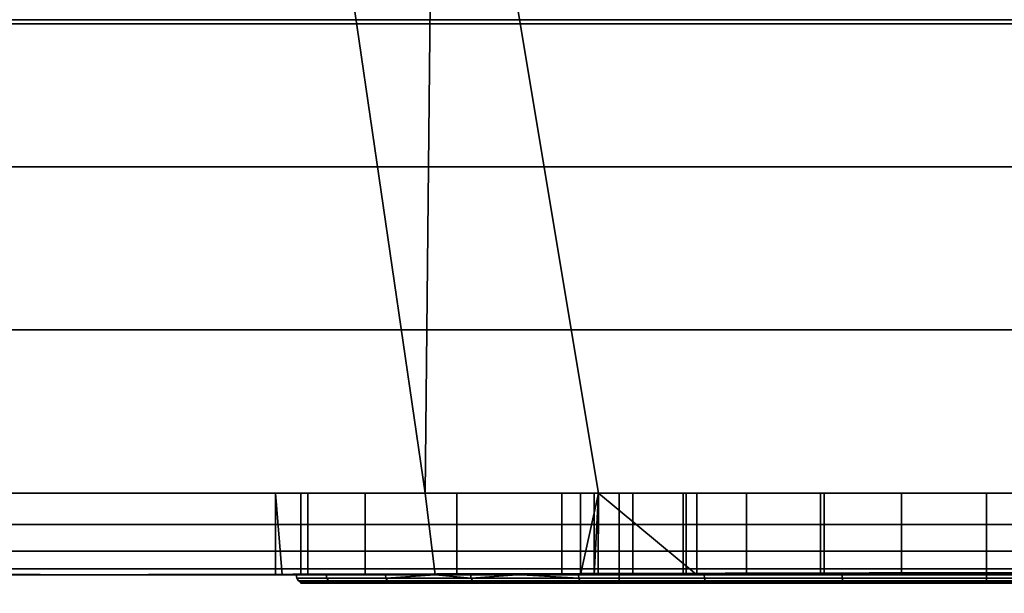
# Model space of a CAD drawing. Header units: millimetres. Extents: x -590 to 3690, y -120 to 127.
# Tile 293 of 656: x 1069 to 1081, y -38 to -31. Entities that reach past the tile are written whole.
import ezdxf

# ---------------------------------------------------------------- set-up
doc = ezdxf.new("R2010")
doc.units = ezdxf.units.MM
doc.layers.add('152', color=7, linetype='Continuous', true_color=0xffffff)

# ---------------------------------------------------------------- blocks, each defined once
blk = doc.blocks.new('UG_SURFACE_081')
at = {"layer": '152', "color": 252, "linetype": 'Continuous', "lineweight": 35}
for points in [[(1068.975, -24, 1167.5), (1019, -24, 1167.5), (1019, -37, 1167.5), (1101, -37, 1167.5)], [(1101, -37, 1002.5), (1019, -37, 1002.5), (1019, -24, 1002.5), (1068.975, -24, 1002.5)], [(1101, -37, 1167.5), (1072.375, -24, 1167.5), (1068.975, -24, 1167.5)], [(1101, -37, 1002.5), (1068.975, -24, 1002.5), (1072.375, -24, 1002.5)], [(1101, -37, 1167.5), (1074.25, -24, 1167.5), (1072.375, -24, 1167.5)], [(1101, -37, 1002.5), (1072.375, -24, 1002.5), (1074.25, -24, 1002.5)], [(1101, -37, 1167.5), (1087.75, -24, 1167.5), (1074.25, -24, 1167.5)], [(1101, -37, 1002.5), (1074.25, -24, 1002.5), (1087.75, -24, 1002.5)], [(1068.975, -37, 1003.5), (1074.125, -37, 1003.5), (1072.375, -25, 1003.5), (1068.975, -25, 1003.5)], [(1074.125, -37, 1166.5), (1068.975, -37, 1166.5), (1068.975, -25, 1166.5), (1072.375, -25, 1166.5)], [(1074.125, -37, 1003.5), (1074.25, -25, 1003.5), (1072.375, -25, 1003.5)], [(1072.375, -25, 1166.5), (1074.25, -25, 1166.5), (1074.125, -37, 1166.5)], [(1074.25, -25, 1003.5), (1074.125, -37, 1003.5), (1076.25, -37, 1003.5)], [(1074.25, -25, 1166.5), (1076.25, -37, 1166.5), (1074.125, -37, 1166.5)], [(1076.25, -37, 1003.5), (1085.75, -37, 1003.5), (1087.75, -25, 1003.5), (1074.25, -25, 1003.5)], [(1074.25, -25, 1166.5), (1087.75, -25, 1166.5), (1085.75, -37, 1166.5), (1076.25, -37, 1166.5)], [(1101, -37, 1167.5), (1019, -37, 1167.5), (1019, -37.383, 1167.424), (1100.968, -37.383, 1167.424)], [(1100.968, -37.383, 1002.576), (1019, -37.383, 1002.576), (1019, -37, 1002.5), (1101, -37, 1002.5)], [(1068.975, -37, 1033.975), (1068.975, -37, 1093.25), (1074.125, -37, 1093.25), (1074.125, -37, 1037.205)], [(1074.125, -37, 1037.205), (1072.689, -37, 1034.737), (1068.975, -37, 1033.975)], [(1068.975, -37, 1013.575), (1068.975, -37, 1033.975), (1072.293, -37, 1031.132), (1073.393, -37, 1027.676)], [(1068.975, -37, 1033.975), (1072.605, -37, 1033.975), (1072.293, -37, 1031.132)], [(1073.393, -37, 1027.676), (1074.125, -37, 1026.851), (1074.125, -37, 1013.575), (1068.975, -37, 1013.575)], [(1072.689, -37, 1034.737), (1072.605, -37, 1033.975), (1068.975, -37, 1033.975)], [(1074.125, -37, 1166.5), (1074.125, -37, 1126.75), (1068.975, -37, 1126.75), (1068.975, -37, 1166.5)], [(1074.125, -37, 1126.75), (1074.125, -37, 1108.1), (1068.975, -37, 1108.1), (1068.975, -37, 1126.75)], [(1074.125, -37, 1108.1), (1074.125, -37, 1099.9), (1068.975, -37, 1099.9), (1068.975, -37, 1108.1)], [(1074.125, -37, 1099.9), (1074.125, -37, 1093.25), (1068.975, -37, 1093.25), (1068.975, -37, 1099.9)], [(1074.125, -37, 1013.575), (1074.125, -37, 1003.5), (1068.975, -37, 1003.5), (1068.975, -37, 1013.575)], [(1072.293, -37, 1031.132), (1072.605, -37, 1033.975), (1072.605, -38, 1033.975), (1072.375, -38, 1031.877)], [(1072.293, -37, 1031.132), (1072.293, -38, 1031.132), (1072.375, -38, 1030.875)], [(1072.375, -38, 1030.875), (1073.393, -38, 1027.676), (1073.393, -37, 1027.676), (1072.293, -37, 1031.132)], [(1072.375, -38, 1031.877), (1072.293, -38, 1031.132), (1072.293, -37, 1031.132)], [(1072.605, -37, 1033.975), (1072.689, -37, 1034.737), (1072.689, -38, 1034.737), (1072.605, -38, 1033.975)], [(1074.25, -38, 1037.42), (1072.689, -38, 1034.737), (1072.689, -37, 1034.737), (1074.125, -37, 1037.205)], [(1074.125, -37, 1026.851), (1073.393, -37, 1027.676), (1073.393, -38, 1027.676), (1074.25, -38, 1026.71)], [(1074.125, -37, 1037.205), (1074.513, -37, 1037.872), (1074.513, -38, 1037.872), (1074.25, -38, 1037.42)], [(1074.25, -38, 1026.71), (1075.8, -38, 1024.963), (1075.8, -37, 1024.963), (1074.125, -37, 1026.851)], [(1074.125, -37, 1126.75), (1074.125, -37, 1166.5), (1076.027, -37, 1150.523), (1076.245, -37, 1148.455)], [(1074.125, -37, 1166.5), (1076.25, -37, 1166.5), (1076.25, -37, 1151.208), (1076.027, -37, 1150.523)], [(1074.125, -37, 1037.205), (1074.125, -37, 1093.25), (1076.027, -37, 1082.523), (1076.245, -37, 1080.455)], [(1074.125, -37, 1093.25), (1076.25, -37, 1093.25), (1076.25, -37, 1083.208), (1076.027, -37, 1082.523)], [(1074.125, -37, 1013.575), (1075.8, -37, 1013.575), (1075.8, -37, 1012.55)], [(1075.8, -37, 1012.55), (1076.196, -37, 1010.56), (1074.125, -37, 1003.5), (1074.125, -37, 1013.575)], [(1076.196, -37, 1010.56), (1076.25, -37, 1010.479), (1076.25, -37, 1003.5), (1074.125, -37, 1003.5)], [(1075.8, -37, 1013.575), (1074.125, -37, 1013.575), (1074.125, -37, 1026.851), (1075.8, -37, 1024.963)], [(1074.513, -37, 1037.872), (1074.125, -37, 1037.205), (1076.245, -37, 1080.455)], [(1076.245, -37, 1148.455), (1076.25, -37, 1148.446), (1076.25, -37, 1126.75), (1074.125, -37, 1126.75)], [(1076.25, -37, 1126.75), (1076.25, -37, 1108.1), (1074.125, -37, 1108.1), (1074.125, -37, 1126.75)], [(1076.25, -37, 1108.1), (1076.25, -37, 1099.9), (1074.125, -37, 1099.9), (1074.125, -37, 1108.1)], [(1076.25, -37, 1099.9), (1076.25, -37, 1093.25), (1074.125, -37, 1093.25), (1074.125, -37, 1099.9)], [(1077.452, -38, 1039.998), (1074.513, -38, 1037.872), (1074.513, -37, 1037.872), (1076.25, -37, 1039.129)], [(1076.245, -37, 1080.455), (1076.25, -37, 1080.446), (1076.25, -37, 1039.129), (1074.513, -37, 1037.872)], [(1075.8, -37, 1012.55), (1075.8, -38, 1012.55), (1076.196, -38, 1010.56), (1076.196, -37, 1010.56)], [(1075.8, -38, 1013.575), (1075.8, -38, 1012.55), (1075.8, -37, 1012.55), (1075.8, -37, 1013.575)], [(1075.8, -37, 1013.575), (1075.8, -37, 1024.963), (1075.8, -38, 1024.963), (1075.8, -38, 1013.575)], [(1076.027, -38, 1150.523), (1076.027, -37, 1150.523), (1076.25, -37, 1151.208)], [(1076.027, -37, 1150.523), (1076.027, -38, 1150.523), (1076.245, -38, 1148.455), (1076.245, -37, 1148.455)], [(1076.25, -37, 1151.208), (1076.67, -37, 1152.5), (1076.67, -38, 1152.5), (1076.027, -38, 1150.523)], [(1076.027, -38, 1082.523), (1076.027, -37, 1082.523), (1076.25, -37, 1083.208)], [(1076.027, -37, 1082.523), (1076.027, -38, 1082.523), (1076.245, -38, 1080.455), (1076.245, -37, 1080.455)], [(1076.25, -37, 1083.208), (1076.67, -37, 1084.5), (1076.67, -38, 1084.5), (1076.027, -38, 1082.523)], [(1076.196, -38, 1010.56), (1077.323, -38, 1008.873), (1077.323, -37, 1008.873), (1076.25, -37, 1010.479)], [(1076.25, -37, 1010.479), (1076.196, -37, 1010.56), (1076.196, -38, 1010.56)], [(1076.245, -38, 1148.455), (1077.284, -38, 1146.654), (1077.284, -37, 1146.654), (1076.25, -37, 1148.446)], [(1076.25, -37, 1148.446), (1076.245, -37, 1148.455), (1076.245, -38, 1148.455)], [(1076.245, -38, 1080.455), (1077.284, -38, 1078.654), (1077.284, -37, 1078.654), (1076.25, -37, 1080.446)], [(1076.25, -37, 1080.446), (1076.245, -37, 1080.455), (1076.245, -38, 1080.455)], [(1076.25, -37, 1039.129), (1077.452, -37, 1039.998), (1077.452, -38, 1039.998)], [(1081, -37, 1087), (1079.96, -37, 1086.891), (1076.25, -37, 1093.25), (1085.75, -37, 1093.25)], [(1076.25, -37, 1093.25), (1078.061, -37, 1086.045), (1076.67, -37, 1084.5)], [(1079.96, -37, 1086.891), (1078.061, -37, 1086.045), (1076.25, -37, 1093.25)], [(1076.25, -37, 1126.75), (1078.966, -37, 1145.432), (1081, -37, 1145)], [(1076.25, -37, 1126.75), (1077.284, -37, 1146.654), (1078.966, -37, 1145.432)], [(1081, -37, 1145), (1083.034, -37, 1145.432), (1085.75, -37, 1126.75), (1076.25, -37, 1126.75)], [(1076.25, -37, 1126.75), (1076.25, -37, 1148.446), (1077.284, -37, 1146.654)], [(1081, -37, 1155), (1079.96, -37, 1154.891), (1076.25, -37, 1166.5), (1085.75, -37, 1166.5)], [(1076.25, -37, 1166.5), (1078.061, -37, 1154.045), (1076.67, -37, 1152.5)], [(1079.96, -37, 1154.891), (1078.061, -37, 1154.045), (1076.25, -37, 1166.5)], [(1077.452, -37, 1039.998), (1076.25, -37, 1039.129), (1078.966, -37, 1077.432)], [(1076.25, -37, 1039.129), (1077.284, -37, 1078.654), (1078.966, -37, 1077.432)], [(1076.25, -37, 1039.129), (1076.25, -37, 1080.446), (1077.284, -37, 1078.654)], [(1076.25, -37, 1003.5), (1077.323, -37, 1008.873), (1079.01, -37, 1007.746)], [(1076.25, -37, 1003.5), (1076.25, -37, 1010.479), (1077.323, -37, 1008.873)], [(1079.01, -37, 1007.746), (1081, -37, 1007.35), (1085.75, -37, 1003.5), (1076.25, -37, 1003.5)], [(1076.25, -37, 1126.75), (1085.75, -37, 1126.75), (1085.5, -37, 1108.5), (1076.5, -37, 1108.5)], [(1076.25, -37, 1093.25), (1076.25, -37, 1099.9), (1076.5, -37, 1099.9), (1076.5, -37, 1099.5)], [(1076.5, -37, 1099.5), (1085.5, -37, 1099.5), (1085.75, -37, 1093.25), (1076.25, -37, 1093.25)], [(1076.5, -37, 1099.9), (1076.25, -37, 1099.9), (1076.25, -37, 1108.1), (1076.5, -37, 1108.1)], [(1076.5, -37, 1108.5), (1076.5, -37, 1108.1), (1076.25, -37, 1108.1), (1076.25, -37, 1126.75)], [(1076.67, -37, 1152.5), (1076.25, -37, 1151.208), (1076.25, -37, 1166.5)], [(1076.67, -37, 1084.5), (1076.25, -37, 1083.208), (1076.25, -37, 1093.25)], [(1085.5, -37, 1099.5), (1076.5, -37, 1099.5), (1076.5, -38.1, 1099.5), (1085.5, -38.1, 1099.5)], [(1076.5, -38.1, 1108.5), (1076.5, -38.1, 1099.5), (1076.5, -37, 1099.9), (1076.5, -37, 1108.1)], [(1076.5, -38.1, 1099.5), (1076.5, -37, 1099.5), (1076.5, -37, 1099.9)], [(1076.5, -37, 1108.1), (1076.5, -37, 1108.5), (1076.5, -38.1, 1108.5)], [(1076.5, -37, 1108.5), (1085.5, -37, 1108.5), (1085.5, -38.1, 1108.5), (1076.5, -38.1, 1108.5)], [(1078.061, -37, 1154.045), (1078.061, -38, 1154.045), (1076.67, -38, 1152.5), (1076.67, -37, 1152.5)], [(1078.061, -37, 1086.045), (1078.061, -38, 1086.045), (1076.67, -38, 1084.5), (1076.67, -37, 1084.5)], [(1077.284, -37, 1146.654), (1077.284, -38, 1146.654), (1078.966, -38, 1145.432), (1078.966, -37, 1145.432)], [(1077.284, -37, 1078.654), (1077.284, -38, 1078.654), (1078.966, -38, 1077.432), (1078.966, -37, 1077.432)], [(1077.323, -37, 1008.873), (1077.323, -38, 1008.873), (1079.01, -38, 1007.746), (1079.01, -37, 1007.746)], [(1081, -37, 1040.75), (1081, -38, 1040.75), (1077.452, -38, 1039.998), (1077.452, -37, 1039.998)], [(1078.966, -37, 1077.432), (1081, -37, 1077), (1081, -37, 1040.75), (1077.452, -37, 1039.998)], [(1079.96, -37, 1154.891), (1079.96, -38, 1154.891), (1078.061, -38, 1154.045), (1078.061, -37, 1154.045)], [(1079.96, -37, 1086.891), (1079.96, -38, 1086.891), (1078.061, -38, 1086.045), (1078.061, -37, 1086.045)], [(1078.966, -37, 1145.432), (1078.966, -38, 1145.432), (1081, -38, 1145), (1081, -37, 1145)], [(1078.966, -37, 1077.432), (1078.966, -38, 1077.432), (1081, -38, 1077), (1081, -37, 1077)], [(1079.01, -37, 1007.746), (1079.01, -38, 1007.746), (1081, -38, 1007.35), (1081, -37, 1007.35)], [(1081, -38, 1155), (1079.96, -38, 1154.891), (1079.96, -37, 1154.891), (1081, -37, 1155)], [(1081, -38, 1087), (1079.96, -38, 1086.891), (1079.96, -37, 1086.891), (1081, -37, 1087)], [(1081, -37, 1007.35), (1081, -38, 1007.35), (1082.99, -38, 1007.746), (1082.99, -37, 1007.746)], [(1084.548, -37, 1039.998), (1084.548, -38, 1039.998), (1081, -38, 1040.75), (1081, -37, 1040.75)], [(1081, -37, 1155), (1082.04, -37, 1154.891), (1082.04, -38, 1154.891), (1081, -38, 1155)], [(1081, -37, 1145), (1081, -38, 1145), (1083.034, -38, 1145.432), (1083.034, -37, 1145.432)], [(1081, -37, 1087), (1082.04, -37, 1086.891), (1082.04, -38, 1086.891), (1081, -38, 1087)], [(1081, -37, 1077), (1081, -38, 1077), (1083.034, -38, 1077.432), (1083.034, -37, 1077.432)], [(1085.75, -37, 1093.25), (1082.04, -37, 1086.891), (1081, -37, 1087)], [(1085.75, -37, 1166.5), (1082.04, -37, 1154.891), (1081, -37, 1155)], [(1084.548, -37, 1039.998), (1081, -37, 1040.75), (1081, -37, 1077), (1083.034, -37, 1077.432)], [(1085.75, -37, 1003.5), (1081, -37, 1007.35), (1082.99, -37, 1007.746)], [(1100.968, -37.383, 1167.424), (1019, -37.383, 1167.424), (1019, -37.707, 1167.207), (1100.879, -37.707, 1167.207)], [(1100.879, -37.707, 1002.793), (1019, -37.707, 1002.793), (1019, -37.383, 1002.576), (1100.968, -37.383, 1002.576)], [(1100.879, -37.707, 1167.207), (1019, -37.707, 1167.207), (1019, -37.924, 1166.883), (1100.744, -37.924, 1166.883)], [(1100.744, -37.924, 1003.117), (1019, -37.924, 1003.117), (1019, -37.707, 1002.793), (1100.879, -37.707, 1002.793)], [(1100.744, -37.924, 1166.883), (1019, -37.924, 1166.883), (1019, -38, 1166.5), (1068.975, -38, 1166.5)], [(1019, -37.924, 1003.117), (1072.375, -38, 1003.5), (1068.975, -38, 1003.5)], [(1019, -37.924, 1003.117), (1100.744, -37.924, 1003.117), (1074.25, -38, 1003.5), (1072.375, -38, 1003.5)], [(1100.744, -37.924, 1166.883), (1068.975, -38, 1166.5), (1072.375, -38, 1166.5)], [(1100.744, -37.924, 1166.883), (1072.375, -38, 1166.5), (1074.25, -38, 1166.5)], [(1074.25, -38, 1166.5), (1087.75, -38, 1166.5), (1100.744, -37.924, 1166.883)], [(1100.744, -37.924, 1003.117), (1087.75, -38, 1003.5), (1074.25, -38, 1003.5)], [(1068.975, -38, 1033.975), (1068.975, -38, 1013.575), (1072.375, -38, 1013.575), (1072.375, -38, 1030.875)], [(1072.375, -38, 1030.875), (1072.293, -38, 1031.132), (1068.975, -38, 1033.975)], [(1072.293, -38, 1031.132), (1072.375, -38, 1031.877), (1072.375, -38, 1033.975), (1068.975, -38, 1033.975)], [(1068.975, -38, 1166.5), (1068.975, -38, 1128.75), (1072.375, -38, 1128.75), (1072.375, -38, 1166.5)], [(1068.975, -38, 1128.75), (1068.975, -38, 1110.1), (1072.375, -38, 1110.1), (1072.375, -38, 1128.75)], [(1068.975, -38, 1110.1), (1068.975, -38, 1097.9), (1072.375, -38, 1097.9), (1072.375, -38, 1110.1)], [(1068.975, -38, 1097.9), (1068.975, -38, 1091.25), (1072.375, -38, 1091.25), (1072.375, -38, 1097.9)], [(1068.975, -38, 1091.25), (1068.975, -38, 1033.975), (1072.375, -38, 1033.975), (1072.375, -38, 1091.25)], [(1068.975, -38, 1013.575), (1068.975, -38, 1003.5), (1072.375, -38, 1003.5), (1072.375, -38, 1013.575)], [(1072.375, -38, 1110.1), (1072.375, -38, 1097.9), (1072.547, -38, 1103.112)], [(1072.375, -38, 1097.9), (1073.639, -38, 1099.75), (1072.547, -38, 1103.112)], [(1072.547, -38, 1103.112), (1072.916, -38, 1106.627), (1072.375, -38, 1110.1)], [(1072.375, -38, 1097.9), (1074.25, -38, 1097.9), (1074.25, -38, 1099.071), (1073.639, -38, 1099.75)], [(1072.375, -38, 1013.575), (1074.25, -38, 1013.575), (1074.25, -38, 1026.71), (1073.393, -38, 1027.676)], [(1072.375, -38, 1091.25), (1072.375, -38, 1033.975), (1072.605, -38, 1033.975), (1072.689, -38, 1034.737)], [(1072.689, -38, 1034.737), (1074.25, -38, 1037.42), (1074.25, -38, 1091.25), (1072.375, -38, 1091.25)], [(1072.605, -38, 1033.975), (1072.375, -38, 1033.975), (1072.375, -38, 1031.877)], [(1073.393, -38, 1027.676), (1072.375, -38, 1030.875), (1072.375, -38, 1013.575)], [(1072.916, -38, 1106.627), (1074.25, -38, 1108.937), (1074.25, -38, 1110.1), (1072.375, -38, 1110.1)], [(1072.375, -38, 1166.5), (1072.375, -38, 1128.75), (1074.25, -38, 1128.75), (1074.25, -38, 1166.5)], [(1072.375, -38, 1128.75), (1072.375, -38, 1110.1), (1074.25, -38, 1110.1), (1074.25, -38, 1128.75)], [(1072.375, -38, 1097.9), (1072.375, -38, 1091.25), (1074.25, -38, 1091.25), (1074.25, -38, 1097.9)], [(1072.375, -38, 1013.575), (1072.375, -38, 1003.5), (1074.25, -38, 1003.5), (1074.25, -38, 1013.575)], [(1073.645, -38.038, 1099.754), (1072.554, -38.038, 1103.112), (1072.547, -38, 1103.112), (1073.639, -38, 1099.75)], [(1072.554, -38.038, 1103.112), (1072.923, -38.038, 1106.624), (1072.916, -38, 1106.627), (1072.547, -38, 1103.112)], [(1073.664, -38.071, 1099.765), (1072.576, -38.071, 1103.115), (1072.554, -38.038, 1103.112), (1073.645, -38.038, 1099.754)], [(1072.576, -38.071, 1103.115), (1072.944, -38.071, 1106.618), (1072.923, -38.038, 1106.624), (1072.554, -38.038, 1103.112)], [(1073.692, -38.092, 1099.781), (1072.608, -38.092, 1103.118), (1072.576, -38.071, 1103.115), (1073.664, -38.071, 1099.765)], [(1072.608, -38.092, 1103.118), (1072.975, -38.092, 1106.608), (1072.944, -38.071, 1106.618), (1072.576, -38.071, 1103.115)], [(1073.725, -38.1, 1099.8), (1072.646, -38.1, 1103.122), (1072.608, -38.092, 1103.118), (1073.692, -38.092, 1099.781)], [(1072.646, -38.1, 1103.122), (1073.011, -38.1, 1106.596), (1072.975, -38.092, 1106.608), (1072.608, -38.092, 1103.118)], [(1074.25, -38, 1108.937), (1072.916, -38, 1106.627), (1072.923, -38.038, 1106.624), (1074.689, -38.038, 1109.683)], [(1072.944, -38.071, 1106.618), (1074.705, -38.071, 1109.668), (1074.689, -38.038, 1109.683), (1072.923, -38.038, 1106.624)], [(1072.975, -38.092, 1106.608), (1074.729, -38.092, 1109.646), (1074.705, -38.071, 1109.668), (1072.944, -38.071, 1106.618)], [(1073.011, -38.1, 1106.596), (1074.758, -38.1, 1109.621), (1074.729, -38.092, 1109.646), (1072.975, -38.092, 1106.608)], [(1073.645, -38.038, 1099.754), (1073.639, -38, 1099.75), (1074.25, -38, 1099.071)], [(1074.25, -38, 1099.071), (1075.305, -38, 1097.9), (1076.008, -38.038, 1097.129), (1073.645, -38.038, 1099.754)], [(1076.021, -38.071, 1097.147), (1073.664, -38.071, 1099.765), (1073.645, -38.038, 1099.754), (1076.008, -38.038, 1097.129)], [(1076.04, -38.092, 1097.173), (1073.692, -38.092, 1099.781), (1073.664, -38.071, 1099.765), (1076.021, -38.071, 1097.147)], [(1076.063, -38.1, 1097.204), (1073.725, -38.1, 1099.8), (1073.692, -38.092, 1099.781), (1076.04, -38.092, 1097.173)], [(1074.25, -38, 1166.5), (1079.96, -38, 1154.891), (1081, -38, 1155)], [(1081, -38, 1155), (1082.04, -38, 1154.891), (1087.75, -38, 1166.5), (1074.25, -38, 1166.5)], [(1074.25, -38, 1166.5), (1078.061, -38, 1154.045), (1079.96, -38, 1154.891)], [(1074.25, -38, 1166.5), (1076.67, -38, 1152.5), (1078.061, -38, 1154.045)], [(1074.25, -38, 1166.5), (1076.027, -38, 1150.523), (1076.67, -38, 1152.5)], [(1074.25, -38, 1128.75), (1077.284, -38, 1146.654), (1076.245, -38, 1148.455)], [(1076.245, -38, 1148.455), (1076.027, -38, 1150.523), (1074.25, -38, 1166.5), (1074.25, -38, 1128.75)], [(1074.25, -38, 1128.75), (1081, -38, 1145), (1078.966, -38, 1145.432)], [(1078.966, -38, 1145.432), (1077.284, -38, 1146.654), (1074.25, -38, 1128.75)], [(1074.25, -38, 1091.25), (1087.75, -38, 1091.25), (1082.767, -38, 1095.686), (1079.233, -38, 1095.686)], [(1079.233, -38, 1095.686), (1076.004, -38, 1097.123), (1074.25, -38, 1091.25)], [(1074.25, -38, 1110.1), (1074.25, -38, 1108.937), (1074.683, -38, 1109.688)], [(1087.75, -38, 1128.75), (1074.25, -38, 1128.75), (1081, -38, 1112.5), (1084.457, -38, 1111.765)], [(1074.25, -38, 1128.75), (1074.25, -38, 1110.1), (1075.251, -38, 1110.1), (1077.543, -38, 1111.765)], [(1077.543, -38, 1111.765), (1081, -38, 1112.5), (1074.25, -38, 1128.75)], [(1087.75, -38, 1091.25), (1074.25, -38, 1091.25), (1079.96, -38, 1086.891), (1081, -38, 1087)], [(1074.25, -38, 1091.25), (1078.061, -38, 1086.045), (1079.96, -38, 1086.891)], [(1074.25, -38, 1091.25), (1076.67, -38, 1084.5), (1078.061, -38, 1086.045)], [(1074.25, -38, 1091.25), (1076.027, -38, 1082.523), (1076.67, -38, 1084.5)], [(1074.25, -38, 1037.42), (1077.284, -38, 1078.654), (1076.245, -38, 1080.455)], [(1078.966, -38, 1077.432), (1074.25, -38, 1037.42), (1074.513, -38, 1037.872)], [(1076.245, -38, 1080.455), (1076.027, -38, 1082.523), (1074.25, -38, 1091.25), (1074.25, -38, 1037.42)], [(1078.966, -38, 1077.432), (1077.284, -38, 1078.654), (1074.25, -38, 1037.42)], [(1074.25, -38, 1013.575), (1074.25, -38, 1003.5), (1076.196, -38, 1010.56), (1075.8, -38, 1012.55)], [(1074.25, -38, 1003.5), (1077.323, -38, 1008.873), (1076.196, -38, 1010.56)], [(1074.25, -38, 1003.5), (1081, -38, 1007.35), (1079.01, -38, 1007.746)], [(1079.01, -38, 1007.746), (1077.323, -38, 1008.873), (1074.25, -38, 1003.5)], [(1082.99, -38, 1007.746), (1081, -38, 1007.35), (1074.25, -38, 1003.5), (1087.75, -38, 1003.5)], [(1075.8, -38, 1024.963), (1074.25, -38, 1026.71), (1074.25, -38, 1013.575), (1075.8, -38, 1013.575)], [(1075.8, -38, 1012.55), (1075.8, -38, 1013.575), (1074.25, -38, 1013.575)], [(1074.683, -38, 1109.688), (1075.251, -38, 1110.1), (1074.25, -38, 1110.1)], [(1074.25, -38, 1099.071), (1074.25, -38, 1097.9), (1075.305, -38, 1097.9)], [(1076.004, -38, 1097.123), (1075.305, -38, 1097.9), (1074.25, -38, 1097.9), (1074.25, -38, 1091.25)], [(1083.034, -38, 1145.432), (1081, -38, 1145), (1074.25, -38, 1128.75), (1087.75, -38, 1128.75)], [(1074.689, -38.038, 1109.683), (1074.683, -38, 1109.688), (1074.25, -38, 1108.937)], [(1074.513, -38, 1037.872), (1077.452, -38, 1039.998), (1078.966, -38, 1077.432)], [(1075.251, -38, 1110.1), (1074.683, -38, 1109.688), (1074.689, -38.038, 1109.683)], [(1074.689, -38.038, 1109.683), (1077.546, -38.038, 1111.758), (1077.543, -38, 1111.765), (1075.251, -38, 1110.1)], [(1074.705, -38.071, 1109.668), (1077.555, -38.071, 1111.738), (1077.546, -38.038, 1111.758), (1074.689, -38.038, 1109.683)], [(1074.729, -38.092, 1109.646), (1077.568, -38.092, 1111.709), (1077.555, -38.071, 1111.738), (1074.705, -38.071, 1109.668)], [(1074.758, -38.1, 1109.621), (1077.583, -38.1, 1111.674), (1077.568, -38.092, 1111.709), (1074.729, -38.092, 1109.646)], [(1075.305, -38, 1097.9), (1076.004, -38, 1097.123), (1076.008, -38.038, 1097.129)], [(1079.234, -38.038, 1095.693), (1076.008, -38.038, 1097.129), (1076.004, -38, 1097.123), (1079.233, -38, 1095.686)], [(1079.239, -38.071, 1095.714), (1076.021, -38.071, 1097.147), (1076.008, -38.038, 1097.129), (1079.234, -38.038, 1095.693)], [(1079.246, -38.092, 1095.746), (1076.04, -38.092, 1097.173), (1076.021, -38.071, 1097.147), (1079.239, -38.071, 1095.714)], [(1079.254, -38.1, 1095.784), (1076.063, -38.1, 1097.204), (1076.04, -38.092, 1097.173), (1079.246, -38.092, 1095.746)], [(1077.452, -38, 1039.998), (1081, -38, 1040.75), (1081, -38, 1077), (1078.966, -38, 1077.432)], [(1077.546, -38.038, 1111.758), (1081, -38.038, 1112.492), (1081, -38, 1112.5), (1077.543, -38, 1111.765)], [(1077.555, -38.071, 1111.738), (1081, -38.071, 1112.471), (1081, -38.038, 1112.492), (1077.546, -38.038, 1111.758)], [(1077.568, -38.092, 1111.709), (1081, -38.092, 1112.438), (1081, -38.071, 1112.471), (1077.555, -38.071, 1111.738)], [(1077.583, -38.1, 1111.674), (1081, -38.1, 1112.4), (1081, -38.092, 1112.438), (1077.568, -38.092, 1111.709)], [(1082.766, -38.038, 1095.693), (1079.234, -38.038, 1095.693), (1079.233, -38, 1095.686), (1082.767, -38, 1095.686)], [(1082.761, -38.071, 1095.714), (1079.239, -38.071, 1095.714), (1079.234, -38.038, 1095.693), (1082.766, -38.038, 1095.693)], [(1082.754, -38.092, 1095.746), (1079.246, -38.092, 1095.746), (1079.239, -38.071, 1095.714), (1082.761, -38.071, 1095.714)], [(1082.747, -38.1, 1095.784), (1079.254, -38.1, 1095.784), (1079.246, -38.092, 1095.746), (1082.754, -38.092, 1095.746)], [(1081, -38, 1087), (1082.04, -38, 1086.891), (1087.75, -38, 1091.25)], [(1083.034, -38, 1077.432), (1081, -38, 1077), (1081, -38, 1040.75), (1084.548, -38, 1039.998)], [(1081, -38.038, 1112.492), (1084.454, -38.038, 1111.758), (1084.457, -38, 1111.765), (1081, -38, 1112.5)], [(1081, -38.071, 1112.471), (1084.445, -38.071, 1111.738), (1084.454, -38.038, 1111.758), (1081, -38.038, 1112.492)], [(1081, -38.092, 1112.438), (1084.432, -38.092, 1111.709), (1084.445, -38.071, 1111.738), (1081, -38.071, 1112.471)], [(1081, -38.1, 1112.4), (1084.417, -38.1, 1111.674), (1084.432, -38.092, 1111.709), (1081, -38.092, 1112.438)], [(1073.011, -38.1, 1106.596), (1072.646, -38.1, 1103.122), (1073.725, -38.1, 1099.8), (1076.5, -38.1, 1099.5)], [(1076.5, -38.1, 1099.5), (1076.5, -38.1, 1108.5), (1074.758, -38.1, 1109.621), (1073.011, -38.1, 1106.596)], [(1073.725, -38.1, 1099.8), (1076.063, -38.1, 1097.204), (1076.5, -38.1, 1099.5)], [(1077.583, -38.1, 1111.674), (1074.758, -38.1, 1109.621), (1076.5, -38.1, 1108.5)], [(1085.5, -38.1, 1099.5), (1076.5, -38.1, 1099.5), (1076.063, -38.1, 1097.204), (1079.254, -38.1, 1095.784)], [(1076.5, -38.1, 1108.5), (1085.5, -38.1, 1108.5), (1081, -38.1, 1112.4), (1077.583, -38.1, 1111.674)], [(1079.254, -38.1, 1095.784), (1082.747, -38.1, 1095.784), (1085.937, -38.1, 1097.204), (1085.5, -38.1, 1099.5)], [(1085.5, -38.1, 1108.5), (1087.242, -38.1, 1109.621), (1084.417, -38.1, 1111.674), (1081, -38.1, 1112.4)]]:
    blk.add_3dface(points, dxfattribs=at)
blk = doc.blocks.new('UG_SURFACE_082')
at = {"layer": '152', "color": 43, "linetype": 'Continuous', "lineweight": 35}
for points in [[(1016, 0, 2017), (1016, -49, 2017), (1984, -49, 2017), (1984, 0, 2017)], [(1016, -47), (1016, -2), (1984, -2), (1984, -47)]]:
    blk.add_3dface(points, dxfattribs=at)
blk = doc.blocks.new('UG_SURFACE_097')
at = {"layer": '152', "color": 254, "linetype": 'Continuous', "lineweight": 35}
for points in [[(1999.75, -35, 2033.25), (1999.75, 111.75, 2033.25), (1000.25, 111.75, 2033.25), (1000.25, -35, 2033.25)], [(1992, 16, 2025.5), (1992, -33, 2025.5), (1008, -33, 2025.5), (1008, 16, 2025.5)], [(1992, -33, 2025.5), (1994, -35, 2027.5), (1006, -35, 2027.5), (1008, -33, 2025.5)], [(1999.75, -35, 2033.25), (1000.25, -35, 2033.25), (1006, -35, 2027.5), (1994, -35, 2027.5)]]:
    blk.add_3dface(points, dxfattribs=at)
blk = doc.blocks.new('UG_SURFACE_133')
at = {"layer": '152', "color": 41, "linetype": 'Continuous', "lineweight": 35}
for points in [[(2062.75, -50, 2096.25), (2062.75, -35, 2096.25), (937.25, -35, 2096.25), (937.25, -50, 2096.25)], [(2062.75, -35, 2096.25), (1992.75, -35, 2026.25), (1007.25, -35, 2026.25), (937.25, -35, 2096.25)], [(1992.75, -35, 2026.25), (1992.75, -50, 2026.25), (1007.25, -50, 2026.25), (1007.25, -35, 2026.25)]]:
    blk.add_3dface(points, dxfattribs=at)
blk = doc.blocks.new('UG_SURFACE_134')
at = {"layer": '152', "color": 14, "linetype": 'Continuous', "lineweight": 35}
for points in [[(2067.75, -31.25, 2101.25), (2062.75, -31.25, 2096.25), (937.25, -31.25, 2096.25), (932.25, -31.25, 2101.25)], [(2067.75, -47, 2101.25), (2067.75, -31.25, 2101.25), (932.25, -31.25, 2101.25), (932.25, -47, 2101.25)], [(937.25, -31.25, 2096.25), (2062.75, -31.25, 2096.25), (2062.75, -50, 2096.25), (937.25, -50, 2096.25)]]:
    blk.add_3dface(points, dxfattribs=at)
blk = doc.blocks.new('UG_SURFACE_135')
at = {"layer": '152', "color": 14, "linetype": 'Continuous', "lineweight": 35}
for points in [[(1991.8, -35, 2025.3), (1991.8, 14, 2025.3), (1008.2, 14, 2025.3), (1008.2, -35, 2025.3)], [(1987.75, 11.25, 2021.25), (1987.75, -47, 2021.25), (1012.25, -47, 2021.25), (1012.25, 11.25, 2021.25)], [(1992.75, -50, 2026.25), (1992.75, -35, 2026.25), (1007.25, -35, 2026.25), (1007.25, -50, 2026.25)], [(1992.75, -35, 2026.25), (1991.8, -35, 2025.3), (1008.2, -35, 2025.3), (1007.25, -35, 2026.25)]]:
    blk.add_3dface(points, dxfattribs=at)
blk = doc.blocks.new('UG_SURFACE_136')
at = {"layer": '152', "color": 7, "linetype": 'Continuous', "lineweight": 35}
for points in [[(1012.25, 11, 2021.25), (1012.25, -47, 2021.25), (1987.75, -47, 2021.25), (1987.75, 11, 2021.25)], [(1987.5, 11, 2021), (1987.5, -47, 2021), (1012.5, -47, 2021), (1012.5, 11, 2021)], [(2068, -47, 2101.5), (2068, -31.25, 2101.5), (932, -31.25, 2101.5), (932, -47, 2101.5)], [(2067.75, -31.25, 2101.25), (932.25, -31.25, 2101.25), (932, -31.25, 2101.5), (2068, -31.25, 2101.5)], [(932.25, -31.25, 2101.25), (2067.75, -31.25, 2101.25), (1605.75, -47, 2101.25), (975.75, -47, 2101.25)]]:
    blk.add_3dface(points, dxfattribs=at)

msp = doc.modelspace()

# ---------------------------------------------------------------- linework, layer by layer
at = {"layer": '152', "color": 252, "linetype": 'Continuous', "lineweight": -3, "true_color": 0x939598}
for p, q in [((835, -31.2, 2203), (2165, -31.2, 2203)), ((2015, -31.2, 2053), (985, -31.2, 2053)), ((2068, -31.25, 2101.5), (932, -31.25, 2101.5)), ((2067.75, -31.25, 2101.25), (932.25, -31.25, 2101.25)), ((2067.75, -31.25, 2101.25), (932.25, -31.25, 2101.25)), ((2062.75, -31.25, 2096.25), (937.25, -31.25, 2096.25)), ((1992, -33, 2025.5), (1008, -33, 2025.5)), ((2062.75, -35, 2096.25), (937.25, -35, 2096.25)), ((1999.75, -35, 2033.25), (1000.25, -35, 2033.25)), ((1994, -35, 2027.5), (1006, -35, 2027.5)), ((1992.75, -35, 2026.25), (1007.25, -35, 2026.25)), ((1992.75, -35, 2026.25), (1007.25, -35, 2026.25)), ((1991.8, -35, 2025.3), (1008.2, -35, 2025.3)), ((1101, -37, 1002.5), (1019, -37, 1002.5)), ((1019, -37, 1167.5), (1101, -37, 1167.5)), ((1019, -37, 1166.5), (1100.586, -37, 1166.5)), ((1019, -37, 1003.5), (1100.586, -37, 1003.5)), ((1075.8, -37, 1012.55), (1075.8, -38, 1012.55)), ((1075.8, -37, 1012.55), (1075.8, -37, 1024.963)), ((1075.8, -37, 1024.963), (1075.8, -38, 1024.963)), ((1076.5, -37, 1108.5), (1085.5, -37, 1108.5)), ((1076.5, -38.1, 1108.5), (1076.5, -37, 1108.5)), ((1076.5, -37, 1099.5), (1076.5, -37, 1108.5)), ((1076.5, -38.1, 1099.5), (1076.5, -37, 1099.5)), ((1085.5, -37, 1099.5), (1076.5, -37, 1099.5)), ((1019, -38, 1003.5), (1100.586, -38, 1003.5)), ((1100.586, -38, 1166.5), (1019, -38, 1166.5)), ((1075.8, -38, 1012.55), (1075.8, -38, 1024.963)), ((1085.5, -38.1, 1099.5), (1076.5, -38.1, 1099.5)), ((1076.5, -38.1, 1108.5), (1085.5, -38.1, 1108.5)), ((1076.5, -38.1, 1099.5), (1076.5, -38.1, 1108.5))]:
    msp.add_line(p, q, dxfattribs=at)
at = {"layer": '152', "color": 252, "linetype": 'Continuous', "lineweight": -3, "true_color": 0x939598, "extrusion": (0, 1, 0)}
for centre, radius in [((-1081, 1082, -37), 5), ((-1081, 1150, -37), 5), ((-1081, 1104, -38), 8.5), ((-1081, 1082, -38), 5), ((-1081, 1150, -38), 5)]:
    msp.add_circle(centre, radius, dxfattribs=at)
at = {"layer": '152', "color": 252, "linetype": 'Continuous', "lineweight": -3, "true_color": 0x939598, "extrusion": (0, -1, 0)}
msp.add_circle((1081, 1104, 38.1), 8.4, dxfattribs=at)
at = {"layer": '152', "color": 252, "linetype": 'Continuous', "lineweight": -3, "true_color": 0x939598, "extrusion": (0, 1, 0)}
for centre, radius, start, end in [((-1081, 1032, -37), 8.75, 306.4617, 233.5383), ((-1081, 1012.55, -37), 5.2, 180, 0), ((-1081, 1032, -38), 8.75, 306.4617, 233.5383), ((-1081, 1012.55, -38), 5.2, 180, 0)]:
    msp.add_arc(centre, radius, start, end, dxfattribs=at)

# ---------------------------------------------------------------- block references
at = {"layer": '152', "color": 252, "linetype": 'Continuous', "lineweight": -3, "true_color": 0x939598}
for name in ['UG_SURFACE_097', 'UG_SURFACE_082', 'UG_SURFACE_135', 'UG_SURFACE_136', 'UG_SURFACE_081', 'UG_SURFACE_134', 'UG_SURFACE_133']:
    msp.add_blockref(name, (0, 0), dxfattribs=at)

doc.saveas('drawing.dxf')
